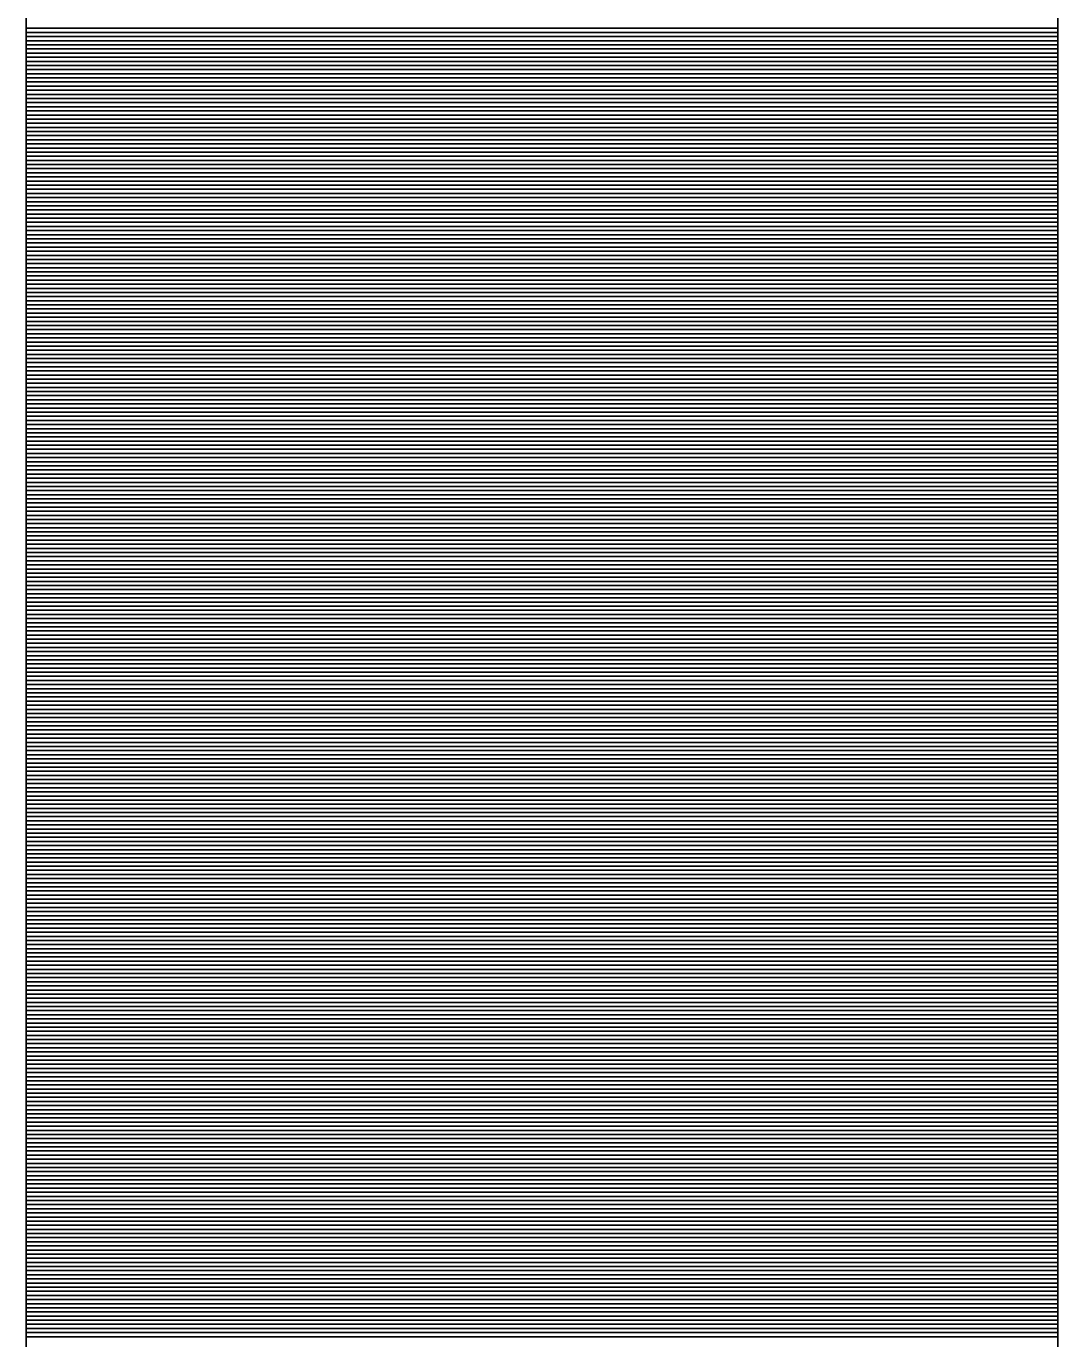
# Model space of a CAD drawing. Extents: x 1398460 to 1408037, y 380768 to 383968.
# Drawn here: x 1399565.334 to 1399567.834, y 382243.667 to 382246.847 of the extents above; entities that cross this region are included whole.
import ezdxf

# ---------------------------------------------------------------- set-up
doc = ezdxf.new("R2010")
doc.units = 0
doc.layers.add('Default', color=7, linetype='Continuous')

msp = doc.modelspace()

# ---------------------------------------------------------------- linework, layer by layer
at = {"layer": 'Default'}
for p, q in [((1399565.3344, 382257.8768), (1399565.3344, 382240.4918)), ((1399567.8344, 382257.8768), (1399567.8344, 382240.4918)), ((1399567.8344, 382246.8422), (1399565.3344, 382246.8422)), ((1399567.8344, 382246.8322), (1399565.3344, 382246.8322)), ((1399567.8344, 382246.8222), (1399565.3344, 382246.8222)), ((1399567.8344, 382246.8122), (1399565.3344, 382246.8122)), ((1399567.8344, 382246.8022), (1399565.3344, 382246.8022)), ((1399567.8344, 382246.7922), (1399565.3344, 382246.7922)), ((1399567.8344, 382246.7822), (1399565.3344, 382246.7822)), ((1399567.8344, 382246.7722), (1399565.3344, 382246.7722)), ((1399567.8344, 382246.7622), (1399565.3344, 382246.7622)), ((1399567.8344, 382246.7522), (1399565.3344, 382246.7522)), ((1399567.8344, 382246.7422), (1399565.3344, 382246.7422)), ((1399567.8344, 382246.7322), (1399565.3344, 382246.7322)), ((1399567.8344, 382246.7222), (1399565.3344, 382246.7222)), ((1399567.8344, 382246.7122), (1399565.3344, 382246.7122)), ((1399567.8344, 382246.7022), (1399565.3344, 382246.7022)), ((1399567.8344, 382246.6922), (1399565.3344, 382246.6922)), ((1399567.8344, 382246.6822), (1399565.3344, 382246.6822)), ((1399567.8344, 382246.6722), (1399565.3344, 382246.6722)), ((1399567.8344, 382246.6622), (1399565.3344, 382246.6622)), ((1399567.8344, 382246.6522), (1399565.3344, 382246.6522)), ((1399567.8344, 382246.6422), (1399565.3344, 382246.6422)), ((1399567.8344, 382246.6322), (1399565.3344, 382246.6322)), ((1399567.8344, 382246.6222), (1399565.3344, 382246.6222)), ((1399567.8344, 382246.6122), (1399565.3344, 382246.6122)), ((1399567.8344, 382246.6022), (1399565.3344, 382246.6022)), ((1399567.8344, 382246.5922), (1399565.3344, 382246.5922)), ((1399567.8344, 382246.5822), (1399565.3344, 382246.5822)), ((1399567.8344, 382246.5722), (1399565.3344, 382246.5722)), ((1399567.8344, 382246.5622), (1399565.3344, 382246.5622)), ((1399567.8344, 382246.5522), (1399565.3344, 382246.5522)), ((1399567.8344, 382246.5422), (1399565.3344, 382246.5422)), ((1399567.8344, 382246.5322), (1399565.3344, 382246.5322)), ((1399567.8344, 382246.5222), (1399565.3344, 382246.5222)), ((1399567.8344, 382246.5122), (1399565.3344, 382246.5122)), ((1399567.8344, 382246.5022), (1399565.3344, 382246.5022)), ((1399567.8344, 382246.4922), (1399565.3344, 382246.4922)), ((1399567.8344, 382246.4822), (1399565.3344, 382246.4822)), ((1399567.8344, 382246.4722), (1399565.3344, 382246.4722)), ((1399567.8344, 382246.4622), (1399565.3344, 382246.4622)), ((1399567.8344, 382246.4522), (1399565.3344, 382246.4522)), ((1399567.8344, 382246.4422), (1399565.3344, 382246.4422)), ((1399567.8344, 382246.4322), (1399565.3344, 382246.4322)), ((1399567.8344, 382246.4222), (1399565.3344, 382246.4222)), ((1399567.8344, 382246.4122), (1399565.3344, 382246.4122)), ((1399567.8344, 382246.4022), (1399565.3344, 382246.4022)), ((1399567.8344, 382246.3922), (1399565.3344, 382246.3922)), ((1399567.8344, 382246.3822), (1399565.3344, 382246.3822)), ((1399567.8344, 382246.3722), (1399565.3344, 382246.3722)), ((1399567.8344, 382246.3622), (1399565.3344, 382246.3622)), ((1399567.8344, 382246.3522), (1399565.3344, 382246.3522)), ((1399567.8344, 382246.3422), (1399565.3344, 382246.3422)), ((1399567.8344, 382246.3322), (1399565.3344, 382246.3322)), ((1399567.8344, 382246.3222), (1399565.3344, 382246.3222)), ((1399567.8344, 382246.3122), (1399565.3344, 382246.3122)), ((1399567.8344, 382246.3022), (1399565.3344, 382246.3022)), ((1399567.8344, 382246.2922), (1399565.3344, 382246.2922)), ((1399567.8344, 382246.2822), (1399565.3344, 382246.2822)), ((1399567.8344, 382246.2722), (1399565.3344, 382246.2722)), ((1399567.8344, 382246.2622), (1399565.3344, 382246.2622)), ((1399567.8344, 382246.2522), (1399565.3344, 382246.2522)), ((1399567.8344, 382246.2422), (1399565.3344, 382246.2422)), ((1399567.8344, 382246.2322), (1399565.3344, 382246.2322)), ((1399567.8344, 382246.2222), (1399565.3344, 382246.2222)), ((1399567.8344, 382246.2122), (1399565.3344, 382246.2122)), ((1399567.8344, 382246.2022), (1399565.3344, 382246.2022)), ((1399567.8344, 382246.1922), (1399565.3344, 382246.1922)), ((1399567.8344, 382246.1822), (1399565.3344, 382246.1822)), ((1399567.8344, 382246.1722), (1399565.3344, 382246.1722)), ((1399567.8344, 382246.1622), (1399565.3344, 382246.1622)), ((1399567.8344, 382246.1522), (1399565.3344, 382246.1522)), ((1399567.8344, 382246.1422), (1399565.3344, 382246.1422)), ((1399567.8344, 382246.1322), (1399565.3344, 382246.1322)), ((1399567.8344, 382246.1222), (1399565.3344, 382246.1222)), ((1399567.8344, 382246.1122), (1399565.3344, 382246.1122)), ((1399567.8344, 382246.1022), (1399565.3344, 382246.1022)), ((1399567.8344, 382246.0922), (1399565.3344, 382246.0922)), ((1399567.8344, 382246.0822), (1399565.3344, 382246.0822)), ((1399567.8344, 382246.0722), (1399565.3344, 382246.0722)), ((1399567.8344, 382246.0622), (1399565.3344, 382246.0622)), ((1399567.8344, 382246.0522), (1399565.3344, 382246.0522)), ((1399567.8344, 382246.0422), (1399565.3344, 382246.0422)), ((1399567.8344, 382246.0322), (1399565.3344, 382246.0322)), ((1399567.8344, 382246.0222), (1399565.3344, 382246.0222)), ((1399567.8344, 382246.0122), (1399565.3344, 382246.0122)), ((1399567.8344, 382246.0022), (1399565.3344, 382246.0022)), ((1399567.8344, 382245.9922), (1399565.3344, 382245.9922)), ((1399567.8344, 382245.9822), (1399565.3344, 382245.9822)), ((1399567.8344, 382245.9722), (1399565.3344, 382245.9722)), ((1399567.8344, 382245.9622), (1399565.3344, 382245.9622)), ((1399567.8344, 382245.9522), (1399565.3344, 382245.9522)), ((1399567.8344, 382245.9422), (1399565.3344, 382245.9422)), ((1399567.8344, 382245.9322), (1399565.3344, 382245.9322)), ((1399567.8344, 382245.9222), (1399565.3344, 382245.9222)), ((1399567.8344, 382245.9122), (1399565.3344, 382245.9122)), ((1399567.8344, 382245.9022), (1399565.3344, 382245.9022)), ((1399567.8344, 382245.8922), (1399565.3344, 382245.8922)), ((1399567.8344, 382245.8822), (1399565.3344, 382245.8822)), ((1399567.8344, 382245.8722), (1399565.3344, 382245.8722)), ((1399567.8344, 382245.8622), (1399565.3344, 382245.8622)), ((1399567.8344, 382245.8522), (1399565.3344, 382245.8522)), ((1399567.8344, 382245.8422), (1399565.3344, 382245.8422)), ((1399567.8344, 382245.8322), (1399565.3344, 382245.8322)), ((1399567.8344, 382245.8222), (1399565.3344, 382245.8222)), ((1399567.8344, 382245.8122), (1399565.3344, 382245.8122)), ((1399567.8344, 382245.8022), (1399565.3344, 382245.8022)), ((1399567.8344, 382245.7922), (1399565.3344, 382245.7922)), ((1399567.8344, 382245.7822), (1399565.3344, 382245.7822)), ((1399567.8344, 382245.7722), (1399565.3344, 382245.7722)), ((1399567.8344, 382245.7622), (1399565.3344, 382245.7622)), ((1399567.8344, 382245.7522), (1399565.3344, 382245.7522)), ((1399567.8344, 382245.7422), (1399565.3344, 382245.7422)), ((1399567.8344, 382245.7322), (1399565.3344, 382245.7322)), ((1399567.8344, 382245.7222), (1399565.3344, 382245.7222)), ((1399567.8344, 382245.7122), (1399565.3344, 382245.7122)), ((1399567.8344, 382245.7022), (1399565.3344, 382245.7022)), ((1399567.8344, 382245.6922), (1399565.3344, 382245.6922)), ((1399567.8344, 382245.6822), (1399565.3344, 382245.6822)), ((1399567.8344, 382245.6722), (1399565.3344, 382245.6722)), ((1399567.8344, 382245.6622), (1399565.3344, 382245.6622)), ((1399567.8344, 382245.6522), (1399565.3344, 382245.6522)), ((1399567.8344, 382245.6422), (1399565.3344, 382245.6422)), ((1399567.8344, 382245.6322), (1399565.3344, 382245.6322)), ((1399567.8344, 382245.6222), (1399565.3344, 382245.6222)), ((1399567.8344, 382245.6122), (1399565.3344, 382245.6122)), ((1399567.8344, 382245.6022), (1399565.3344, 382245.6022)), ((1399567.8344, 382245.5922), (1399565.3344, 382245.5922)), ((1399567.8344, 382245.5822), (1399565.3344, 382245.5822)), ((1399567.8344, 382245.5722), (1399565.3344, 382245.5722)), ((1399567.8344, 382245.5622), (1399565.3344, 382245.5622)), ((1399567.8344, 382245.5522), (1399565.3344, 382245.5522)), ((1399567.8344, 382245.5422), (1399565.3344, 382245.5422)), ((1399567.8344, 382245.5322), (1399565.3344, 382245.5322)), ((1399567.8344, 382245.5222), (1399565.3344, 382245.5222)), ((1399567.8344, 382245.5122), (1399565.3344, 382245.5122)), ((1399567.8344, 382245.5022), (1399565.3344, 382245.5022)), ((1399567.8344, 382245.4922), (1399565.3344, 382245.4922)), ((1399567.8344, 382245.4822), (1399565.3344, 382245.4822)), ((1399567.8344, 382245.4722), (1399565.3344, 382245.4722)), ((1399567.8344, 382245.4622), (1399565.3344, 382245.4622)), ((1399567.8344, 382245.4522), (1399565.3344, 382245.4522)), ((1399567.8344, 382245.4422), (1399565.3344, 382245.4422)), ((1399567.8344, 382245.4322), (1399565.3344, 382245.4322)), ((1399567.8344, 382245.4222), (1399565.3344, 382245.4222)), ((1399567.8344, 382245.4122), (1399565.3344, 382245.4122)), ((1399567.8344, 382245.4022), (1399565.3344, 382245.4022)), ((1399567.8344, 382245.3922), (1399565.3344, 382245.3922)), ((1399567.8344, 382245.3822), (1399565.3344, 382245.3822)), ((1399567.8344, 382245.3722), (1399565.3344, 382245.3722)), ((1399567.8344, 382245.3622), (1399565.3344, 382245.3622)), ((1399567.8344, 382245.3522), (1399565.3344, 382245.3522)), ((1399567.8344, 382245.3422), (1399565.3344, 382245.3422)), ((1399567.8344, 382245.3322), (1399565.3344, 382245.3322)), ((1399567.8344, 382245.3222), (1399565.3344, 382245.3222)), ((1399567.8344, 382245.3122), (1399565.3344, 382245.3122)), ((1399567.8344, 382245.3022), (1399565.3344, 382245.3022)), ((1399567.8344, 382245.2922), (1399565.3344, 382245.2922)), ((1399567.8344, 382245.2822), (1399565.3344, 382245.2822)), ((1399567.8344, 382245.2722), (1399565.3344, 382245.2722)), ((1399567.8344, 382245.2622), (1399565.3344, 382245.2622)), ((1399567.8344, 382245.2522), (1399565.3344, 382245.2522)), ((1399567.8344, 382245.2422), (1399565.3344, 382245.2422)), ((1399567.8344, 382245.2322), (1399565.3344, 382245.2322)), ((1399567.8344, 382245.2222), (1399565.3344, 382245.2222)), ((1399567.8344, 382245.2122), (1399565.3344, 382245.2122)), ((1399567.8344, 382245.2022), (1399565.3344, 382245.2022)), ((1399567.8344, 382245.1922), (1399565.3344, 382245.1922)), ((1399567.8344, 382245.1822), (1399565.3344, 382245.1822)), ((1399567.8344, 382245.1722), (1399565.3344, 382245.1722)), ((1399567.8344, 382245.1622), (1399565.3344, 382245.1622)), ((1399567.8344, 382245.1522), (1399565.3344, 382245.1522)), ((1399567.8344, 382245.1422), (1399565.3344, 382245.1422)), ((1399567.8344, 382245.1322), (1399565.3344, 382245.1322)), ((1399567.8344, 382245.1222), (1399565.3344, 382245.1222)), ((1399567.8344, 382245.1122), (1399565.3344, 382245.1122)), ((1399567.8344, 382245.1022), (1399565.3344, 382245.1022)), ((1399567.8344, 382245.0922), (1399565.3344, 382245.0922)), ((1399567.8344, 382245.0822), (1399565.3344, 382245.0822)), ((1399567.8344, 382245.0722), (1399565.3344, 382245.0722)), ((1399567.8344, 382245.0622), (1399565.3344, 382245.0622)), ((1399567.8344, 382245.0522), (1399565.3344, 382245.0522)), ((1399567.8344, 382245.0422), (1399565.3344, 382245.0422)), ((1399567.8344, 382245.0322), (1399565.3344, 382245.0322)), ((1399567.8344, 382245.0222), (1399565.3344, 382245.0222)), ((1399567.8344, 382245.0122), (1399565.3344, 382245.0122)), ((1399567.8344, 382245.0022), (1399565.3344, 382245.0022)), ((1399567.8344, 382244.9922), (1399565.3344, 382244.9922)), ((1399567.8344, 382244.9822), (1399565.3344, 382244.9822)), ((1399567.8344, 382244.9722), (1399565.3344, 382244.9722)), ((1399567.8344, 382244.9622), (1399565.3344, 382244.9622)), ((1399567.8344, 382244.9522), (1399565.3344, 382244.9522)), ((1399567.8344, 382244.9422), (1399565.3344, 382244.9422)), ((1399567.8344, 382244.9322), (1399565.3344, 382244.9322)), ((1399567.8344, 382244.9222), (1399565.3344, 382244.9222)), ((1399567.8344, 382244.9122), (1399565.3344, 382244.9122)), ((1399567.8344, 382244.9022), (1399565.3344, 382244.9022)), ((1399567.8344, 382244.8922), (1399565.3344, 382244.8922)), ((1399567.8344, 382244.8822), (1399565.3344, 382244.8822)), ((1399567.8344, 382244.8722), (1399565.3344, 382244.8722)), ((1399567.8344, 382244.8622), (1399565.3344, 382244.8622)), ((1399567.8344, 382244.8522), (1399565.3344, 382244.8522)), ((1399567.8344, 382244.8422), (1399565.3344, 382244.8422)), ((1399567.8344, 382244.8322), (1399565.3344, 382244.8322)), ((1399567.8344, 382244.8222), (1399565.3344, 382244.8222)), ((1399567.8344, 382244.8122), (1399565.3344, 382244.8122)), ((1399567.8344, 382244.8022), (1399565.3344, 382244.8022)), ((1399567.8344, 382244.7922), (1399565.3344, 382244.7922)), ((1399567.8344, 382244.7822), (1399565.3344, 382244.7822)), ((1399567.8344, 382244.7722), (1399565.3344, 382244.7722)), ((1399567.8344, 382244.7622), (1399565.3344, 382244.7622)), ((1399567.8344, 382244.7522), (1399565.3344, 382244.7522)), ((1399567.8344, 382244.7422), (1399565.3344, 382244.7422)), ((1399567.8344, 382244.7322), (1399565.3344, 382244.7322)), ((1399567.8344, 382244.7222), (1399565.3344, 382244.7222)), ((1399567.8344, 382244.7122), (1399565.3344, 382244.7122)), ((1399567.8344, 382244.7022), (1399565.3344, 382244.7022)), ((1399567.8344, 382244.6922), (1399565.3344, 382244.6922)), ((1399567.8344, 382244.6822), (1399565.3344, 382244.6822)), ((1399567.8344, 382244.6722), (1399565.3344, 382244.6722)), ((1399567.8344, 382244.6622), (1399565.3344, 382244.6622)), ((1399567.8344, 382244.6522), (1399565.3344, 382244.6522)), ((1399567.8344, 382244.6422), (1399565.3344, 382244.6422)), ((1399567.8344, 382244.6322), (1399565.3344, 382244.6322)), ((1399567.8344, 382244.6222), (1399565.3344, 382244.6222)), ((1399567.8344, 382244.6122), (1399565.3344, 382244.6122)), ((1399567.8344, 382244.6022), (1399565.3344, 382244.6022)), ((1399567.8344, 382244.5922), (1399565.3344, 382244.5922)), ((1399567.8344, 382244.5822), (1399565.3344, 382244.5822)), ((1399567.8344, 382244.5722), (1399565.3344, 382244.5722)), ((1399567.8344, 382244.5622), (1399565.3344, 382244.5622)), ((1399567.8344, 382244.5522), (1399565.3344, 382244.5522)), ((1399567.8344, 382244.5422), (1399565.3344, 382244.5422)), ((1399567.8344, 382244.5322), (1399565.3344, 382244.5322)), ((1399567.8344, 382244.5222), (1399565.3344, 382244.5222)), ((1399567.8344, 382244.5122), (1399565.3344, 382244.5122)), ((1399567.8344, 382244.5022), (1399565.3344, 382244.5022)), ((1399567.8344, 382244.4922), (1399565.3344, 382244.4922)), ((1399567.8344, 382244.4822), (1399565.3344, 382244.4822)), ((1399567.8344, 382244.4722), (1399565.3344, 382244.4722)), ((1399567.8344, 382244.4622), (1399565.3344, 382244.4622)), ((1399567.8344, 382244.4522), (1399565.3344, 382244.4522)), ((1399567.8344, 382244.4422), (1399565.3344, 382244.4422)), ((1399567.8344, 382244.4322), (1399565.3344, 382244.4322)), ((1399567.8344, 382244.4222), (1399565.3344, 382244.4222)), ((1399567.8344, 382244.4122), (1399565.3344, 382244.4122)), ((1399567.8344, 382244.4022), (1399565.3344, 382244.4022)), ((1399567.8344, 382244.3922), (1399565.3344, 382244.3922)), ((1399567.8344, 382244.3822), (1399565.3344, 382244.3822)), ((1399567.8344, 382244.3722), (1399565.3344, 382244.3722)), ((1399567.8344, 382244.3622), (1399565.3344, 382244.3622)), ((1399567.8344, 382244.3522), (1399565.3344, 382244.3522)), ((1399567.8344, 382244.3422), (1399565.3344, 382244.3422)), ((1399567.8344, 382244.3322), (1399565.3344, 382244.3322)), ((1399567.8344, 382244.3222), (1399565.3344, 382244.3222)), ((1399567.8344, 382244.3122), (1399565.3344, 382244.3122)), ((1399567.8344, 382244.3022), (1399565.3344, 382244.3022)), ((1399567.8344, 382244.2922), (1399565.3344, 382244.2922)), ((1399567.8344, 382244.2822), (1399565.3344, 382244.2822)), ((1399567.8344, 382244.2722), (1399565.3344, 382244.2722)), ((1399567.8344, 382244.2622), (1399565.3344, 382244.2622)), ((1399567.8344, 382244.2522), (1399565.3344, 382244.2522)), ((1399567.8344, 382244.2422), (1399565.3344, 382244.2422)), ((1399567.8344, 382244.2322), (1399565.3344, 382244.2322)), ((1399567.8344, 382244.2222), (1399565.3344, 382244.2222)), ((1399567.8344, 382244.2122), (1399565.3344, 382244.2122)), ((1399567.8344, 382244.2022), (1399565.3344, 382244.2022)), ((1399567.8344, 382244.1922), (1399565.3344, 382244.1922)), ((1399567.8344, 382244.1822), (1399565.3344, 382244.1822)), ((1399567.8344, 382244.1722), (1399565.3344, 382244.1722)), ((1399567.8344, 382244.1622), (1399565.3344, 382244.1622)), ((1399567.8344, 382244.1522), (1399565.3344, 382244.1522)), ((1399567.8344, 382244.1422), (1399565.3344, 382244.1422)), ((1399567.8344, 382244.1322), (1399565.3344, 382244.1322)), ((1399567.8344, 382244.1222), (1399565.3344, 382244.1222)), ((1399567.8344, 382244.1122), (1399565.3344, 382244.1122)), ((1399567.8344, 382244.1022), (1399565.3344, 382244.1022)), ((1399567.8344, 382244.0922), (1399565.3344, 382244.0922)), ((1399567.8344, 382244.0822), (1399565.3344, 382244.0822)), ((1399567.8344, 382244.0722), (1399565.3344, 382244.0722)), ((1399567.8344, 382244.0622), (1399565.3344, 382244.0622)), ((1399567.8344, 382244.0522), (1399565.3344, 382244.0522)), ((1399567.8344, 382244.0422), (1399565.3344, 382244.0422)), ((1399567.8344, 382244.0322), (1399565.3344, 382244.0322)), ((1399567.8344, 382244.0222), (1399565.3344, 382244.0222)), ((1399567.8344, 382244.0122), (1399565.3344, 382244.0122)), ((1399567.8344, 382244.0022), (1399565.3344, 382244.0022)), ((1399567.8344, 382243.9922), (1399565.3344, 382243.9922)), ((1399567.8344, 382243.9822), (1399565.3344, 382243.9822)), ((1399567.8344, 382243.9722), (1399565.3344, 382243.9722)), ((1399567.8344, 382243.9622), (1399565.3344, 382243.9622)), ((1399567.8344, 382243.9522), (1399565.3344, 382243.9522)), ((1399567.8344, 382243.9422), (1399565.3344, 382243.9422)), ((1399567.8344, 382243.9322), (1399565.3344, 382243.9322)), ((1399567.8344, 382243.9222), (1399565.3344, 382243.9222)), ((1399567.8344, 382243.9122), (1399565.3344, 382243.9122)), ((1399567.8344, 382243.9022), (1399565.3344, 382243.9022)), ((1399567.8344, 382243.8922), (1399565.3344, 382243.8922)), ((1399567.8344, 382243.8822), (1399565.3344, 382243.8822)), ((1399567.8344, 382243.8722), (1399565.3344, 382243.8722)), ((1399567.8344, 382243.8622), (1399565.3344, 382243.8622)), ((1399567.8344, 382243.8522), (1399565.3344, 382243.8522)), ((1399567.8344, 382243.8422), (1399565.3344, 382243.8422)), ((1399567.8344, 382243.8322), (1399565.3344, 382243.8322)), ((1399567.8344, 382243.8222), (1399565.3344, 382243.8222)), ((1399567.8344, 382243.8122), (1399565.3344, 382243.8122)), ((1399567.8344, 382243.8022), (1399565.3344, 382243.8022)), ((1399567.8344, 382243.7922), (1399565.3344, 382243.7922)), ((1399567.8344, 382243.7822), (1399565.3344, 382243.7822)), ((1399567.8344, 382243.7722), (1399565.3344, 382243.7722)), ((1399567.8344, 382243.7622), (1399565.3344, 382243.7622)), ((1399567.8344, 382243.7522), (1399565.3344, 382243.7522)), ((1399567.8344, 382243.7422), (1399565.3344, 382243.7422)), ((1399567.8344, 382243.7322), (1399565.3344, 382243.7322)), ((1399567.8344, 382243.7222), (1399565.3344, 382243.7222)), ((1399567.8344, 382243.7122), (1399565.3344, 382243.7122)), ((1399567.8344, 382243.7022), (1399565.3344, 382243.7022)), ((1399567.8344, 382243.6922), (1399565.3344, 382243.6922)), ((1399567.8344, 382243.6822), (1399565.3344, 382243.6822)), ((1399567.8344, 382243.6722), (1399565.3344, 382243.6722))]:
    msp.add_line(p, q, dxfattribs=at)

doc.saveas('drawing.dxf')
